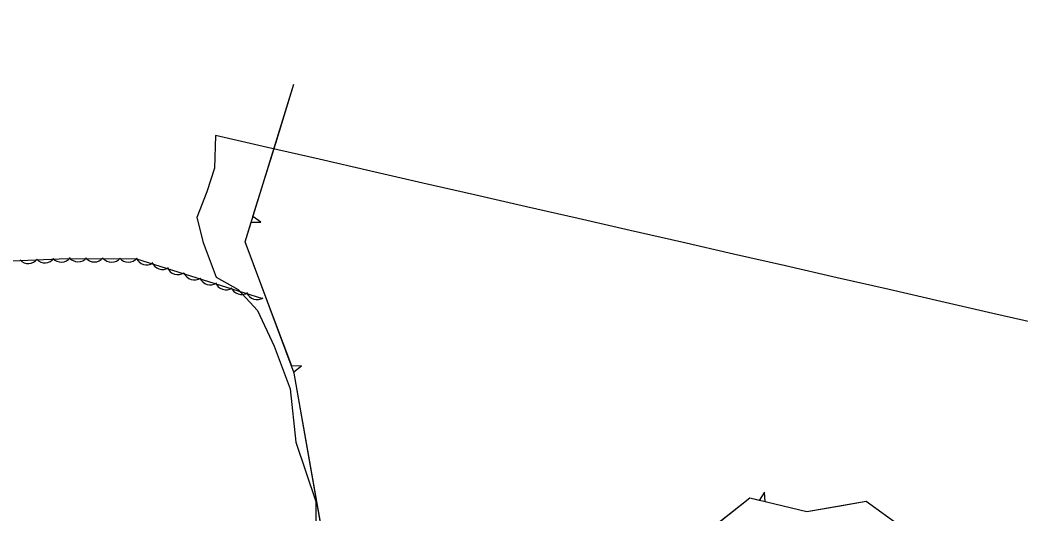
# Model space of a CAD drawing. Extents: x 954793 to 988390, y 1867850 to 1924428.
# Drawn here: x 963802.1 to 964127.5, y 1900938.7 to 1901099.2 of the extents above; entities that cross this region are included whole.
import ezdxf

# ---------------------------------------------------------------- set-up
doc = ezdxf.new("R2010")
doc.units = 0
doc.layers.add('S_OBSCURES', color=7, linetype='Continuous')
doc.layers.add('S_TREE', color=7, linetype='Continuous')

msp = doc.modelspace()

# ---------------------------------------------------------------- linework, layer by layer
at = {"layer": 'S_OBSCURES'}
msp.add_lwpolyline([(964135.45, 1900999.83), (964118.59, 1901003.69), (964101.73, 1901007.54), (964084.88, 1901011.4), (964068.02, 1901015.26), (964051.17, 1901019.12), (964034.31, 1901022.98), (964017.46, 1901026.84), (964000.6, 1901030.7), (963983.75, 1901034.56), (963966.89, 1901038.41), (963950.04, 1901042.27), (963933.18, 1901046.13), (963916.32, 1901049.99), (963899.47, 1901053.85), (963882.61, 1901057.71), (963865.76, 1901061.57), (963865.45, 1901051.01), (963862.87, 1901043.22), (963859.7, 1901034.93), (963861.74, 1901026.71), (963866, 1901015.46), (963873.12, 1901011.41), (963879.43, 1901004.66), (963884.8, 1900993.02), (963890.07, 1900979.07), (963891.92, 1900961.76), (963898.42, 1900942.44), (963898.28, 1900926.48)], dxfattribs=at)
at = {"layer": 'S_TREE'}
for p, q in [((963877.35, 1901033.39), (963880.5, 1901033.4)), ((963880.5, 1901033.4), (963877.94, 1901035.26)), ((963893.71, 1900986.55), (963890.54, 1900986.45)), ((963891.23, 1900984.61), (963893.71, 1900986.55)), ((964044.35, 1900945.46), (964042.65, 1900942.79)), ((964044.55, 1900942.32), (964044.35, 1900945.46))]:
    msp.add_line(p, q, dxfattribs=at)
for points in [[(963881.16, 1901008.44), (963840.17, 1901021.34), (963817.52, 1901021.41), (963784.12, 1901020.02), (963746.89, 1901010.24), (963740.89, 1901043.18), (963734.8, 1901082.14), (963728.68, 1901099.22)], [(964135.21, 1900794.75), (964062.93, 1900813.19), (964020.61, 1900828.7), (964020.06, 1900843.82), (964066.23, 1900891.47), (964082.64, 1900918.01), (964088.78, 1900934.16), (964077.47, 1900942.44), (964058.15, 1900939.01), (964039.57, 1900943.53), (964015.95, 1900924.78), (964000.75, 1900907.97), (963980.48, 1900882.61), (963968.7, 1900853.95), (963958.69, 1900848.2), (963901.09, 1900868.28), (963901.83, 1900924.66), (963891.36, 1900984.26), (963875.36, 1901026.93), (963891.25, 1901078.27)], [(963885.33, 1901059.15), (963891.25, 1901078.27)], [(963877.94, 1901035.26), (963885.33, 1901059.15)], [(963881.76, 1901009.85), (963875.36, 1901026.93), (963877.35, 1901033.39)], [(963890.54, 1900986.45), (963881.76, 1901009.85)], [(963895.61, 1900960.07), (963891.36, 1900984.26), (963891.23, 1900984.61)], [(963899.92, 1900935.52), (963895.61, 1900960.07)], [(964042.65, 1900942.79), (964039.57, 1900943.53), (964022.67, 1900930.11)], [(964068.97, 1900940.93), (964058.15, 1900939.01), (964044.55, 1900942.32)], [(964087.95, 1900931.96), (964088.78, 1900934.16), (964077.47, 1900942.44), (964068.97, 1900940.93)]]:
    msp.add_lwpolyline(points, dxfattribs=at)
for centre, major_axis, ratio, start_param, end_param in [((963804.86, 1901023.52), (1.06, -3.48), 0.998682, 5.142318, 6.915519), ((963810.29, 1901023.74), (1.06, -3.48), 0.998682, 5.142318, 6.915519), ((963815.58, 1901023.99), (1.06, -3.48), 0.998682, 5.142318, 6.915519), ((963820.98, 1901024.13), (2.79, -2.34), 0.999819, 4.520312, 6.293513), ((963826.31, 1901024.05), (2.79, -2.34), 0.999819, 4.520312, 6.293513), ((963831.96, 1901024), (2.79, -2.34), 0.999819, 4.520312, 6.293513), ((963837.4, 1901023.98), (2.79, -2.34), 0.999819, 4.520312, 6.293513), ((963843.38, 1901023.12), (3.51, -0.99), 0.999684, 3.796593, 5.569794), ((963848.44, 1901021.61), (3.51, -0.99), 0.999684, 3.796593, 5.569794), ((963853.51, 1901019.93), (3.51, -0.99), 0.999684, 3.796593, 5.569794), ((963858.88, 1901018.21), (3.51, -0.99), 0.999684, 3.796593, 5.569794), ((963864.07, 1901016.57), (3.51, -0.99), 0.999684, 3.796593, 5.569794), ((963869.14, 1901015.01), (3.51, -0.99), 0.999684, 3.796593, 5.569794), ((963874.2, 1901013.49), (3.51, -0.99), 0.999684, 3.796593, 5.569794), ((963879.27, 1901011.82), (3.51, -0.99), 0.999684, 3.796593, 5.569794)]:
    msp.add_ellipse(centre, major_axis=major_axis, ratio=ratio, start_param=start_param, end_param=end_param, dxfattribs=at)

doc.saveas('drawing.dxf')
